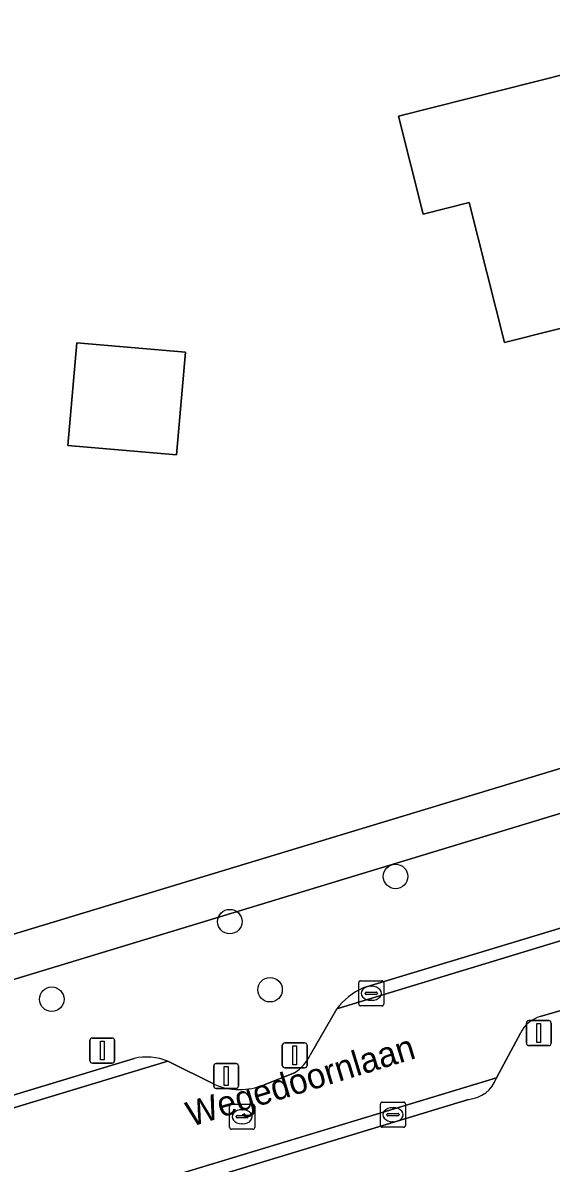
# Model space of a CAD drawing. Extents: x 162661 to 163484, y 380247 to 381230.
# Drawn here: x 162936.22 to 162957.31, y 380756.11 to 380801.65 of the extents above; entities that cross this region are included whole.
import ezdxf

# ---------------------------------------------------------------- set-up
doc = ezdxf.new("R2010")
doc.units = 0
for name, color, linetype in [('IMGEO_Afsluitpaal', 7, 'Continuous'), ('IMGEO_Boom', 7, 'Continuous'), ('IMGEO_Erf', 7, 'Continuous'), ('IMGEO_Groenvoorziening', 7, 'Continuous'), ('IMGEO_Kolk', 7, 'Continuous'), ('IMGEO_Lichtmast', 7, 'Continuous'), ('IMGEO_Openbare_ruimte_label', 7, 'Continuous'), ('IMGEO_Pand', 7, 'Continuous'), ('IMGEO_Rijbaan_lokaal_gesloten', 7, 'Continuous'), ('IMGEO_Rijbaan_lokaal_open', 7, 'Continuous'), ('IMGEO_Rioolput', 7, 'Continuous'), ('IMGEO_Voetpad_open', 7, 'Continuous')]:
    doc.layers.add(name, color=color, linetype=linetype)

msp = doc.modelspace()

# ---------------------------------------------------------------- linework, layer by layer
at = {"layer": 'IMGEO_Afsluitpaal'}
for p, q in [((162956.316, 380760.911), (162956.316, 380761.711)), ((162956.316, 380761.711), (162956.316, 380760.911)), ((162956.416, 380761.811), (162957.206, 380761.811)), ((162957.206, 380761.811), (162956.416, 380761.811)), ((162957.306, 380761.711), (162957.306, 380760.911)), ((162957.306, 380760.911), (162957.306, 380761.711)), ((162946.576, 380760.02), (162946.576, 380760.82)), ((162946.576, 380760.82), (162946.576, 380760.02)), ((162946.676, 380760.92), (162947.466, 380760.92)), ((162947.466, 380760.92), (162946.676, 380760.92)), ((162947.566, 380760.82), (162947.566, 380760.02)), ((162947.566, 380760.02), (162947.566, 380760.82)), ((162957.206, 380760.811), (162956.416, 380760.811)), ((162956.416, 380760.811), (162957.206, 380760.811)), ((162943.84, 380759.195), (162943.84, 380759.995)), ((162943.84, 380759.995), (162943.84, 380759.195)), ((162943.94, 380760.095), (162944.73, 380760.095)), ((162944.73, 380760.095), (162943.94, 380760.095)), ((162944.83, 380759.995), (162944.83, 380759.195)), ((162944.83, 380759.195), (162944.83, 380759.995)), ((162947.466, 380759.92), (162946.676, 380759.92)), ((162946.676, 380759.92), (162947.466, 380759.92)), ((162944.73, 380759.095), (162943.94, 380759.095)), ((162943.94, 380759.095), (162944.73, 380759.095))]:
    msp.add_line(p, q, dxfattribs=at)
for points in [[(162956.736, 380761.686), (162956.886, 380761.686), (162956.886, 380760.936), (162956.736, 380760.936), (162956.736, 380761.686)], [(162946.996, 380760.795), (162947.146, 380760.795), (162947.146, 380760.045), (162946.996, 380760.045), (162946.996, 380760.795)], [(162944.26, 380759.97), (162944.41, 380759.97), (162944.41, 380759.22), (162944.26, 380759.22), (162944.26, 380759.97)]]:
    msp.add_lwpolyline(points, dxfattribs=at)
for centre, start, end in [((162956.416, 380761.711), 90, 180), ((162956.416, 380761.711), 90, 180), ((162957.206, 380761.711), 0, 90), ((162957.206, 380761.711), 360, 90), ((162946.676, 380760.82), 90, 180), ((162946.676, 380760.82), 90, 180), ((162947.466, 380760.82), 0, 90), ((162947.466, 380760.82), 360, 90), ((162956.416, 380760.911), 180, 270), ((162956.416, 380760.911), 180, 270), ((162957.206, 380760.911), 270, 0), ((162957.206, 380760.911), 270, 0), ((162943.94, 380759.995), 90, 180), ((162943.94, 380759.995), 90, 180), ((162944.73, 380759.995), 0, 90), ((162944.73, 380759.995), 360, 90), ((162946.676, 380760.02), 180, 270), ((162946.676, 380760.02), 180, 270), ((162947.466, 380760.02), 270, 0), ((162947.466, 380760.02), 270, 0), ((162943.94, 380759.195), 180, 270), ((162943.94, 380759.195), 180, 270), ((162944.73, 380759.195), 270, 0), ((162944.73, 380759.195), 270, 0)]:
    msp.add_arc(centre, 0.1, start, end, dxfattribs=at)
at = {"layer": 'IMGEO_Boom'}
for centre in [(162951.095, 380767.563), (162944.483, 380765.761), (162946.088, 380763.04), (162937.378, 380762.661)]:
    msp.add_circle(centre, 0.489, dxfattribs=at)
at = {"layer": 'IMGEO_Erf'}
for points in [[(162926.406, 380762.393), (162971.79, 380776.161), (162971.978, 380776.218), (162971.296, 380778.555), (162965.296, 380803.494), (162959.948, 380825.491), (162975.656, 380830.504), (162983.99, 380807.505), (162992.18, 380784.912), (162992.937, 380782.334), (163021.239, 380791.885)], [(162959.041, 380762.599), (162956.873, 380761.967)], [(162956.082, 380761.304), (162955.124, 380759.519)], [(162954.012, 380758.66), (162897.8, 380741.576), (162880.446, 380736.315), (162878.841, 380735.907), (162876.106, 380735.042)]]:
    msp.add_lwpolyline(points, dxfattribs=at)
for points in [[(162954.038, 380794.474), (162952.195, 380794.009), (162951.21, 380797.917), (162960.809, 380800.338), (162963.206, 380790.836), (162955.449, 380788.879)], [(162938.372, 380788.867), (162942.71, 380788.495), (162942.358, 380784.405), (162938.02, 380784.778)]]:
    msp.add_lwpolyline(points, close=True, dxfattribs=at)
for centre, radius, start, end in [((162957.184, 380760.793), 1.215, 104.835, 155.1031), ((162953.895, 380759.961), 1.306, 275.1503, 340.2206)]:
    msp.add_arc(centre, radius, start, end, dxfattribs=at)
at = {"layer": 'IMGEO_Groenvoorziening'}
for points in [[(162970.637, 380769.431), (162972.355, 380769.952), (162972.013, 380771.253), (162973.327, 380771.598), (162972.457, 380774.578), (162972.146, 380774.484), (162971.888, 380774.406), (162927.651, 380760.958), (162926.806, 380760.701), (162926.377, 380760.557), (162927.388, 380757.263), (162927.653, 380756.396), (162934.024, 380758.285), (162940.66, 380760.298)], [(162949.808, 380763.113), (162970.637, 380769.431)], [(162947.7, 380760.456), (162948.75, 380762.271)], [(162942.012, 380760.182), (162943.853, 380759.265)], [(162945.85, 380759.242), (162947.067, 380759.724)]]:
    msp.add_lwpolyline(points, dxfattribs=at)
for centre, radius, start, end in [((162950.864, 380760.7), 2.634, 113.6424, 143.3861), ((162941.15, 380758.073), 2.278, 67.7671, 102.4251), ((162946.058, 380761.236), 1.818, 303.7141, 334.5824), ((162944.879, 380761.679), 2.623, 246.9629, 291.7174)]:
    msp.add_arc(centre, radius, start, end, dxfattribs=at)
at = {"layer": 'IMGEO_Kolk'}
for p, q in [((162949.627, 380762.471), (162949.627, 380763.323)), ((162949.702, 380763.397), (162950.554, 380763.397)), ((162950.115, 380763.177), (162950.14, 380763.177)), ((162950.628, 380763.323), (162950.628, 380762.471)), ((162949.886, 380762.891), (162949.886, 380762.903)), ((162950.324, 380762.854), (162949.926, 380762.854)), ((162949.929, 380762.94), (162950.327, 380762.94)), ((162950.138, 380762.617), (162950.113, 380762.617)), ((162950.37, 380762.903), (162950.37, 380762.891)), ((162950.554, 380762.397), (162949.702, 380762.397)), ((162950.492, 380757.624), (162950.492, 380758.476)), ((162950.567, 380758.55), (162951.419, 380758.55)), ((162951.493, 380758.476), (162951.493, 380757.624)), ((162950.751, 380758.044), (162950.751, 380758.056)), ((162951.189, 380758.007), (162950.791, 380758.007)), ((162950.794, 380758.093), (162951.192, 380758.093)), ((162950.98, 380758.33), (162951.005, 380758.33)), ((162951.235, 380758.056), (162951.235, 380758.044)), ((162951.419, 380757.55), (162950.567, 380757.55)), ((162951.003, 380757.77), (162950.978, 380757.77))]:
    msp.add_line(p, q, dxfattribs=at)
for points in [[(162949.627, 380762.471), (162949.627, 380763.323)], [(162949.702, 380763.397), (162950.554, 380763.397)], [(162950.628, 380763.323), (162950.628, 380762.471)], [(162950.554, 380762.397), (162949.702, 380762.397)], [(162950.492, 380757.624), (162950.492, 380758.476)], [(162950.567, 380758.55), (162951.419, 380758.55)], [(162951.493, 380758.476), (162951.493, 380757.624)], [(162951.419, 380757.55), (162950.567, 380757.55)]]:
    msp.add_lwpolyline(points, dxfattribs=at)
for centre, radius, start, end in [((162949.704, 380763.321), 0.0765, 91.552, 178.448), ((162949.704, 380763.321), 0.0765, 91.552, 178.448), ((162950.552, 380763.321), 0.0765, 1.552, 88.448), ((162950.552, 380763.321), 0.0765, 1.552, 88.448), ((162949.926, 380762.9), 0.0403, 85.8775, 175.7526), ((162949.923, 380762.89), 0.0366, 178.938, 274.7102), ((162950.327, 380762.897), 0.043, 264.8664, 352.4533), ((162950.331, 380762.902), 0.0386, 1.7309, 96.639), ((162949.704, 380762.473), 0.0765, 181.552, 268.448), ((162949.704, 380762.473), 0.0765, 181.552, 268.448), ((162950.552, 380762.473), 0.0765, 271.552, 358.448), ((162950.552, 380762.473), 0.0765, 271.552, 358.448), ((162950.569, 380758.474), 0.0765, 91.552, 178.448), ((162950.569, 380758.474), 0.0765, 91.552, 178.448), ((162951.417, 380758.474), 0.0765, 1.552, 88.448), ((162951.417, 380758.474), 0.0765, 1.552, 88.448), ((162950.791, 380758.053), 0.0403, 85.8775, 175.7526), ((162950.788, 380758.043), 0.0366, 178.938, 274.7102), ((162951.192, 380758.05), 0.043, 264.8664, 352.4533), ((162951.196, 380758.055), 0.0386, 1.7309, 96.639), ((162950.569, 380757.626), 0.0765, 181.552, 268.448), ((162950.569, 380757.626), 0.0765, 181.552, 268.448), ((162951.417, 380757.626), 0.0765, 271.552, 358.448), ((162951.417, 380757.626), 0.0765, 271.552, 358.448)]:
    msp.add_arc(centre, radius, start, end, dxfattribs=at)
for centre, major_axis, ratio, start_param, end_param in [((162950.114, 380762.897), (-0.387, 0.002), 0.722429, 4.712389, 7.853982), ((162950.139, 380762.897), (-0.39, 0.002), 0.717154, 1.570796, 4.712389), ((162950.979, 380758.05), (-0.387, 0.002), 0.722429, 4.712389, 7.853982), ((162951.004, 380758.05), (-0.39, 0.002), 0.717154, 1.570796, 4.712389)]:
    msp.add_ellipse(centre, major_axis=major_axis, ratio=ratio, start_param=start_param, end_param=end_param, dxfattribs=at)
at = {"layer": 'IMGEO_Lichtmast'}
for p, q in [((162938.897, 380760.21), (162938.897, 380761.01)), ((162938.897, 380761.01), (162938.897, 380760.21)), ((162938.997, 380761.11), (162939.787, 380761.11)), ((162939.787, 380761.11), (162938.997, 380761.11)), ((162939.887, 380761.01), (162939.887, 380760.21)), ((162939.887, 380760.21), (162939.887, 380761.01)), ((162939.787, 380760.11), (162938.997, 380760.11)), ((162938.997, 380760.11), (162939.787, 380760.11))]:
    msp.add_line(p, q, dxfattribs=at)
msp.add_lwpolyline([(162939.317, 380760.985), (162939.467, 380760.985), (162939.467, 380760.235), (162939.317, 380760.235), (162939.317, 380760.985)], dxfattribs=at)
for centre, start, end in [((162938.997, 380761.01), 90, 180), ((162938.997, 380761.01), 90, 180), ((162939.787, 380761.01), 0, 90), ((162939.787, 380761.01), 360, 90), ((162938.997, 380760.21), 180, 270), ((162938.997, 380760.21), 180, 270), ((162939.787, 380760.21), 270, 0), ((162939.787, 380760.21), 270, 0)]:
    msp.add_arc(centre, 0.1, start, end, dxfattribs=at)
at = {"layer": 'IMGEO_Pand'}
for points in [[(162955.449, 380788.879), (162963.206, 380790.836), (162960.809, 380800.338), (162951.21, 380797.917), (162952.195, 380794.009), (162954.038, 380794.474)], [(162938.02, 380784.778), (162942.358, 380784.405), (162942.71, 380788.495), (162938.372, 380788.867)]]:
    msp.add_lwpolyline(points, close=True, dxfattribs=at)
at = {"layer": 'IMGEO_Rijbaan_lokaal_gesloten'}
for points in [[(163016.688, 380782.965), (162948.75, 380762.271), (162947.7, 380760.456)], [(162956.873, 380761.967), (162959.041, 380762.599)], [(162943.853, 380759.265), (162942.012, 380760.182), (162860.899, 380735.613), (162859.794, 380735.265), (162861.104, 380731.004), (162867.044, 380732.815), (162867.469, 380732.943), (162875.325, 380735.325), (162875.852, 380735.497), (162899.799, 380742.755), (162955.124, 380759.519), (162956.082, 380761.304)], [(162947.067, 380759.724), (162945.85, 380759.242)]]:
    msp.add_lwpolyline(points, dxfattribs=at)
for centre, radius, start, end in [((162957.184, 380760.793), 1.215, 104.835, 155.1031), ((162946.058, 380761.236), 1.818, 303.7141, 334.5824), ((162944.879, 380761.679), 2.623, 246.9629, 291.7174)]:
    msp.add_arc(centre, radius, start, end, dxfattribs=at)
at = {"layer": 'IMGEO_Rijbaan_lokaal_open'}
for points in [[(163017.65, 380783.769), (163016.926, 380783.534), (163016.492, 380783.398), (163016.15, 380783.294), (162995.902, 380777.131), (162994.583, 380776.73), (162991.253, 380775.737), (162977.033, 380771.392), (162973.725, 380770.368), (162972.355, 380769.952), (162970.637, 380769.431), (162949.808, 380763.113)], [(162948.75, 380762.271), (163016.688, 380782.965)], [(162940.66, 380760.298), (162934.024, 380758.285), (162927.653, 380756.396), (162927.086, 380756.223), (162924.328, 380755.383), (162924.023, 380755.29), (162910.173, 380751.069), (162906.861, 380750.093), (162905.421, 380749.656), (162860.753, 380736.106), (162860.771, 380736.045), (162860.899, 380735.613), (162942.012, 380760.182)], [(162955.124, 380759.519), (162899.799, 380742.755), (162875.852, 380735.497), (162876.106, 380735.042), (162878.841, 380735.907), (162880.446, 380736.315), (162897.8, 380741.576), (162954.012, 380758.66)]]:
    msp.add_lwpolyline(points, dxfattribs=at)
for centre, radius, start, end in [((162950.864, 380760.7), 2.634, 113.6424, 143.3861), ((162941.15, 380758.073), 2.278, 67.7671, 102.4251), ((162953.895, 380759.961), 1.306, 275.1503, 340.2206)]:
    msp.add_arc(centre, radius, start, end, dxfattribs=at)
at = {"layer": 'IMGEO_Rioolput'}
for p, q in [((162944.551, 380758.469), (162945.403, 380758.469)), ((162944.476, 380757.543), (162944.476, 380758.395)), ((162944.735, 380757.963), (162944.735, 380757.975)), ((162944.778, 380758.012), (162945.176, 380758.012)), ((162944.964, 380758.249), (162944.989, 380758.249)), ((162945.219, 380757.975), (162945.219, 380757.963)), ((162945.477, 380758.395), (162945.477, 380757.543)), ((162945.173, 380757.926), (162944.775, 380757.926)), ((162944.987, 380757.689), (162944.962, 380757.689)), ((162945.403, 380757.469), (162944.551, 380757.469))]:
    msp.add_line(p, q, dxfattribs=at)
for points in [[(162944.551, 380758.469), (162945.403, 380758.469)], [(162944.476, 380757.543), (162944.476, 380758.395)], [(162945.477, 380758.395), (162945.477, 380757.543)], [(162945.403, 380757.469), (162944.551, 380757.469)]]:
    msp.add_lwpolyline(points, dxfattribs=at)
for centre, radius, start, end in [((162944.553, 380758.393), 0.0765, 91.552, 178.448), ((162944.553, 380758.393), 0.0765, 91.552, 178.448), ((162945.401, 380758.393), 0.0765, 1.552, 88.448), ((162945.401, 380758.393), 0.0765, 1.552, 88.448), ((162944.775, 380757.972), 0.0403, 85.8775, 175.7526), ((162944.772, 380757.962), 0.0366, 178.938, 274.7102), ((162945.176, 380757.969), 0.043, 264.8664, 352.4533), ((162945.18, 380757.974), 0.0386, 1.7309, 96.639), ((162944.553, 380757.545), 0.0765, 181.552, 268.448), ((162944.553, 380757.545), 0.0765, 181.552, 268.448), ((162945.401, 380757.545), 0.0765, 271.552, 358.448), ((162945.401, 380757.545), 0.0765, 271.552, 358.448)]:
    msp.add_arc(centre, radius, start, end, dxfattribs=at)
for centre, major_axis, ratio, start_param, end_param in [((162944.963, 380757.969), (-0.387, 0.002), 0.722429, 4.712389, 7.853982), ((162944.988, 380757.969), (-0.39, 0.002), 0.717154, 1.570796, 4.712389)]:
    msp.add_ellipse(centre, major_axis=major_axis, ratio=ratio, start_param=start_param, end_param=end_param, dxfattribs=at)
at = {"layer": 'IMGEO_Voetpad_open'}
msp.add_lwpolyline([(162971.978, 380776.218), (162971.79, 380776.161), (162926.406, 380762.393), (162926.02, 380762.276), (162925.869, 380762.226), (162926.377, 380760.557), (162926.806, 380760.701), (162927.651, 380760.958), (162971.888, 380774.406), (162972.146, 380774.484), (162972.457, 380774.578)], close=True, dxfattribs=at)

# ---------------------------------------------------------------- texts
at = {"layer": 'IMGEO_Openbare_ruimte_label'}
msp.add_text('Wegedoornlaan', height=1, rotation=16.9847, dxfattribs=at).set_placement((162942.927, 380757.559))

doc.saveas('drawing.dxf')
